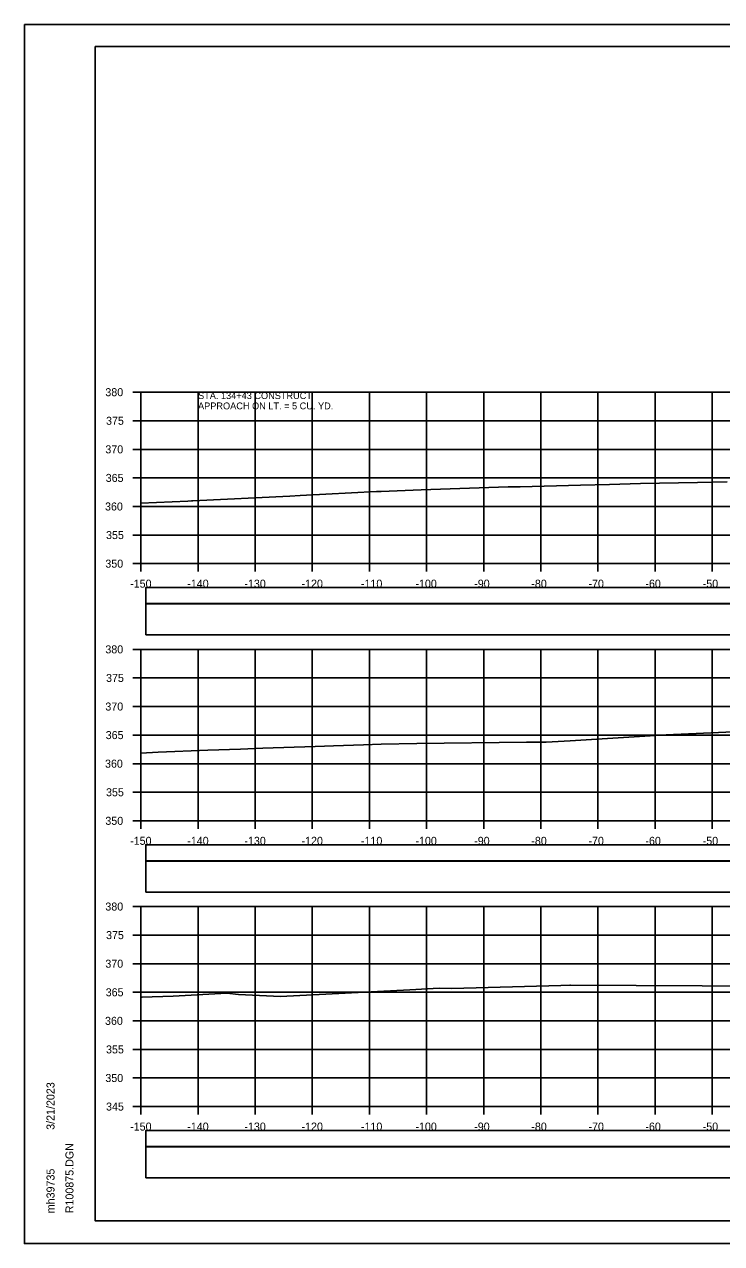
# Model space of a CAD drawing. Extents: x 1368122 to 1710785, y 373130 to 557566.
# Drawn here: x 1368518.5 to 1368640.5, y 378037.1 to 378250.4 of the extents above; entities that cross this region are included whole.
import ezdxf

# ---------------------------------------------------------------- set-up
doc = ezdxf.new("R2010")
doc.units = 0
for name, color, linetype in [('R_Alt Surface', 7, 'Continuous'), ('R_Axis', 7, 'Continuous'), ('R_Axis Annot', 7, 'Continuous'), ('R_Border', 7, 'Continuous'), ('R_Exist Surface', 7, 'Continuous'), ('R_Grid', 7, 'Continuous'), ('R_No Plot', 7, 'Continuous'), ('R_Water Annot', 7, 'Continuous')]:
    doc.layers.add(name, color=color, linetype=linetype)

msp = doc.modelspace()

# ---------------------------------------------------------------- linework, layer by layer
for points in [[(1368539.73, 378143.61), (1368838.03, 378143.61), (1368838.03, 378149.02), (1368539.73, 378149.02)], [(1368539.73, 378098.61), (1368838.03, 378098.61), (1368838.03, 378104.02), (1368539.73, 378104.02)], [(1368539.73, 378048.61), (1368838.03, 378048.61), (1368838.03, 378054.02), (1368539.73, 378054.02)]]:
    msp.add_lwpolyline(points, close=True)
at = {"layer": 'R_Alt Surface'}
for points in [[(1368539.73, 378149.08), (1368838.03, 378149.08), (1368838.03, 378151.89), (1368539.73, 378151.89)], [(1368539.73, 378104.08), (1368838.03, 378104.08), (1368838.03, 378106.89), (1368539.73, 378106.89)], [(1368539.73, 378054.08), (1368838.03, 378054.08), (1368838.03, 378056.89), (1368539.73, 378056.89)]]:
    msp.add_lwpolyline(points, close=True, dxfattribs=at)
at = {"layer": 'R_Axis'}
for p, q in [((1368537.48, 378186.08), (1368538.88, 378186.08)), ((1368538.88, 378156.08), (1368538.88, 378186.08)), ((1368537.48, 378181.08), (1368538.88, 378181.08)), ((1368537.48, 378176.08), (1368538.88, 378176.08)), ((1368537.48, 378171.08), (1368538.88, 378171.08)), ((1368537.48, 378166.08), (1368538.88, 378166.08)), ((1368537.48, 378161.08), (1368538.88, 378161.08)), ((1368537.48, 378156.08), (1368538.88, 378156.08)), ((1368538.88, 378156.08), (1368838.88, 378156.08)), ((1368538.88, 378154.68), (1368538.88, 378156.08)), ((1368548.88, 378154.68), (1368548.88, 378156.08)), ((1368558.88, 378154.68), (1368558.88, 378156.08)), ((1368568.88, 378154.68), (1368568.88, 378156.08)), ((1368578.88, 378154.68), (1368578.88, 378156.08)), ((1368588.88, 378154.68), (1368588.88, 378156.08)), ((1368598.88, 378154.68), (1368598.88, 378156.08)), ((1368608.88, 378154.68), (1368608.88, 378156.08)), ((1368618.88, 378154.68), (1368618.88, 378156.08)), ((1368628.88, 378154.68), (1368628.88, 378156.08)), ((1368638.88, 378154.68), (1368638.88, 378156.08)), ((1368537.48, 378141.08), (1368538.88, 378141.08)), ((1368538.88, 378111.08), (1368538.88, 378141.08)), ((1368537.48, 378136.08), (1368538.88, 378136.08)), ((1368537.48, 378131.08), (1368538.88, 378131.08)), ((1368537.48, 378126.08), (1368538.88, 378126.08)), ((1368537.48, 378121.08), (1368538.88, 378121.08)), ((1368537.48, 378116.08), (1368538.88, 378116.08)), ((1368537.48, 378111.08), (1368538.88, 378111.08)), ((1368538.88, 378111.08), (1368838.88, 378111.08)), ((1368538.88, 378109.68), (1368538.88, 378111.08)), ((1368548.88, 378109.68), (1368548.88, 378111.08)), ((1368558.88, 378109.68), (1368558.88, 378111.08)), ((1368568.88, 378109.68), (1368568.88, 378111.08)), ((1368578.88, 378109.68), (1368578.88, 378111.08)), ((1368588.88, 378109.68), (1368588.88, 378111.08)), ((1368598.88, 378109.68), (1368598.88, 378111.08)), ((1368608.88, 378109.68), (1368608.88, 378111.08)), ((1368618.88, 378109.68), (1368618.88, 378111.08)), ((1368628.88, 378109.68), (1368628.88, 378111.08)), ((1368638.88, 378109.68), (1368638.88, 378111.08)), ((1368537.48, 378096.08), (1368538.88, 378096.08)), ((1368538.88, 378061.08), (1368538.88, 378096.08)), ((1368537.48, 378091.08), (1368538.88, 378091.08)), ((1368537.48, 378086.08), (1368538.88, 378086.08)), ((1368537.48, 378081.08), (1368538.88, 378081.08)), ((1368537.48, 378076.08), (1368538.88, 378076.08)), ((1368537.48, 378071.08), (1368538.88, 378071.08)), ((1368537.48, 378066.08), (1368538.88, 378066.08)), ((1368537.48, 378061.08), (1368538.88, 378061.08)), ((1368538.88, 378061.08), (1368838.88, 378061.08)), ((1368538.88, 378059.68), (1368538.88, 378061.08)), ((1368548.88, 378059.68), (1368548.88, 378061.08)), ((1368558.88, 378059.68), (1368558.88, 378061.08)), ((1368568.88, 378059.68), (1368568.88, 378061.08)), ((1368578.88, 378059.68), (1368578.88, 378061.08)), ((1368588.88, 378059.68), (1368588.88, 378061.08)), ((1368598.88, 378059.68), (1368598.88, 378061.08)), ((1368608.88, 378059.68), (1368608.88, 378061.08)), ((1368618.88, 378059.68), (1368618.88, 378061.08)), ((1368628.88, 378059.68), (1368628.88, 378061.08)), ((1368638.88, 378059.68), (1368638.88, 378061.08))]:
    msp.add_line(p, q, dxfattribs=at)
at = {"layer": 'R_Border'}
for p, q in [((1368530.88, 378246.54), (1368847.06, 378246.54)), ((1368530.88, 378041.08), (1368530.88, 378246.54)), ((1368530.88, 378041.08), (1368530.88, 378041.08)), ((1368847.06, 378041.08), (1368530.88, 378041.08))]:
    msp.add_line(p, q, dxfattribs=at)
at = {"layer": 'R_Exist Surface'}
for points in [[(1368538.88, 378166.66), (1368547.07, 378167.04), (1368547.71, 378167.07), (1368547.99, 378167.09), (1368564.92, 378167.9), (1368566.77, 378168.01), (1368575.73, 378168.47), (1368580.11, 378168.69), (1368580.95, 378168.73), (1368587.94, 378168.99), (1368603.17, 378169.5), (1368605.29, 378169.5), (1368615.83, 378169.81), (1368620.93, 378169.95), (1368626.31, 378170.11), (1368636.3, 378170.29), (1368641.48, 378170.42)], [(1368538.88, 378122.94), (1368541.88, 378123.08), (1368550.6, 378123.42), (1368556.32, 378123.61), (1368560.22, 378123.78), (1368569.38, 378124.11), (1368571.02, 378124.15), (1368572.6, 378124.2), (1368577.86, 378124.35), (1368580.94, 378124.49), (1368587.19, 378124.6), (1368606.37, 378124.84), (1368609.05, 378124.86), (1368609.84, 378124.86), (1368614.01, 378125.06), (1368630.83, 378126.14), (1368646.54, 378126.8)], [(1368538.88, 378080.19), (1368539.01, 378080.2), (1368544.54, 378080.42), (1368553.93, 378080.94), (1368555.97, 378080.69), (1368563.31, 378080.33), (1368585.94, 378081.52), (1368591.1, 378081.78), (1368593.32, 378081.75), (1368612.39, 378082.27), (1368613.97, 378082.31), (1368614.07, 378082.31), (1368648.62, 378082.17)]]:
    msp.add_lwpolyline(points, dxfattribs=at)
at = {"layer": 'R_Grid'}
for p, q in [((1368538.88, 378186.08), (1368838.88, 378186.08)), ((1368538.88, 378156.08), (1368538.88, 378186.08)), ((1368548.88, 378156.08), (1368548.88, 378186.08)), ((1368558.88, 378156.08), (1368558.88, 378186.08)), ((1368568.88, 378156.08), (1368568.88, 378186.08)), ((1368578.88, 378156.08), (1368578.88, 378186.08)), ((1368588.88, 378156.08), (1368588.88, 378186.08)), ((1368598.88, 378156.08), (1368598.88, 378186.08)), ((1368608.88, 378156.08), (1368608.88, 378186.08)), ((1368618.88, 378156.08), (1368618.88, 378186.08)), ((1368628.88, 378156.08), (1368628.88, 378186.08)), ((1368638.88, 378156.08), (1368638.88, 378186.08)), ((1368538.88, 378181.08), (1368838.88, 378181.08)), ((1368538.88, 378176.08), (1368838.88, 378176.08)), ((1368538.88, 378171.08), (1368838.88, 378171.08)), ((1368538.88, 378166.08), (1368838.88, 378166.08)), ((1368538.88, 378161.08), (1368838.88, 378161.08)), ((1368538.88, 378156.08), (1368838.88, 378156.08)), ((1368538.88, 378141.08), (1368838.88, 378141.08)), ((1368538.88, 378111.08), (1368538.88, 378141.08)), ((1368548.88, 378111.08), (1368548.88, 378141.08)), ((1368558.88, 378111.08), (1368558.88, 378141.08)), ((1368568.88, 378111.08), (1368568.88, 378141.08)), ((1368578.88, 378111.08), (1368578.88, 378141.08)), ((1368588.88, 378111.08), (1368588.88, 378141.08)), ((1368598.88, 378111.08), (1368598.88, 378141.08)), ((1368608.88, 378111.08), (1368608.88, 378141.08)), ((1368618.88, 378111.08), (1368618.88, 378141.08)), ((1368628.88, 378111.08), (1368628.88, 378141.08)), ((1368638.88, 378111.08), (1368638.88, 378141.08)), ((1368538.88, 378136.08), (1368838.88, 378136.08)), ((1368538.88, 378131.08), (1368838.88, 378131.08)), ((1368538.88, 378126.08), (1368838.88, 378126.08)), ((1368538.88, 378121.08), (1368838.88, 378121.08)), ((1368538.88, 378116.08), (1368838.88, 378116.08)), ((1368538.88, 378111.08), (1368838.88, 378111.08)), ((1368538.88, 378096.08), (1368838.88, 378096.08)), ((1368538.88, 378061.08), (1368538.88, 378096.08)), ((1368548.88, 378061.08), (1368548.88, 378096.08)), ((1368558.88, 378061.08), (1368558.88, 378096.08)), ((1368568.88, 378061.08), (1368568.88, 378096.08)), ((1368578.88, 378061.08), (1368578.88, 378096.08)), ((1368588.88, 378061.08), (1368588.88, 378096.08)), ((1368598.88, 378061.08), (1368598.88, 378096.08)), ((1368608.88, 378061.08), (1368608.88, 378096.08)), ((1368618.88, 378061.08), (1368618.88, 378096.08)), ((1368628.88, 378061.08), (1368628.88, 378096.08)), ((1368638.88, 378061.08), (1368638.88, 378096.08)), ((1368538.88, 378091.08), (1368838.88, 378091.08)), ((1368538.88, 378086.08), (1368838.88, 378086.08)), ((1368538.88, 378081.08), (1368838.88, 378081.08)), ((1368538.88, 378076.08), (1368838.88, 378076.08)), ((1368538.88, 378071.08), (1368838.88, 378071.08)), ((1368538.88, 378066.08), (1368838.88, 378066.08)), ((1368538.88, 378061.08), (1368838.88, 378061.08))]:
    msp.add_line(p, q, dxfattribs=at)
at = {"layer": 'R_No Plot'}
for p, q in [((1368518.48, 378250.44), (1368851.81, 378250.44)), ((1368518.48, 378037.1), (1368851.81, 378037.1))]:
    msp.add_line(p, q, dxfattribs=at)
for points in [[(1368518.47, 378250.44), (1368851.81, 378250.44), (1368851.81, 378037.1), (1368518.47, 378037.1)], [(1368764.8, 378246.54), (1368784.42, 378246.54), (1368784.42, 378236.66), (1368800.53, 378236.66), (1368823.73, 378236.66), (1368823.85, 378208.51), (1368847.06, 378208.51), (1368847.06, 378041.08), (1368530.88, 378041.08), (1368530.88, 378246.54)]]:
    msp.add_lwpolyline(points, close=True, dxfattribs=at)

# ---------------------------------------------------------------- texts
at = {"layer": 'R_Axis Annot'}
for s, p in [('380', (1368532.65, 378185.38)), ('375', (1368532.77, 378180.38)), ('370', (1368532.65, 378175.38)), ('365', (1368532.71, 378170.38)), ('360', (1368532.59, 378165.38)), ('355', (1368532.77, 378160.38)), ('350', (1368532.65, 378155.38)), ('-150', (1368536.99, 378151.88)), ('-140', (1368546.99, 378151.88)), ('-130', (1368556.99, 378151.88)), ('-120', (1368566.99, 378151.88)), ('-110', (1368577.39, 378151.88)), ('-100', (1368586.93, 378151.88)), ('-90', (1368597.22, 378151.88)), ('-80', (1368607.22, 378151.88)), ('-70', (1368617.22, 378151.88)), ('-60', (1368627.19, 378151.88)), ('-50', (1368637.22, 378151.88)), ('380', (1368532.65, 378140.38)), ('375', (1368532.77, 378135.38)), ('370', (1368532.65, 378130.38)), ('365', (1368532.71, 378125.38)), ('360', (1368532.59, 378120.38)), ('355', (1368532.77, 378115.38)), ('350', (1368532.65, 378110.38)), ('-150', (1368536.99, 378106.88)), ('-140', (1368546.99, 378106.88)), ('-130', (1368556.99, 378106.88)), ('-120', (1368566.99, 378106.88)), ('-110', (1368577.39, 378106.88)), ('-100', (1368586.93, 378106.88)), ('-90', (1368597.22, 378106.88)), ('-80', (1368607.22, 378106.88)), ('-70', (1368617.22, 378106.88)), ('-60', (1368627.19, 378106.88)), ('-50', (1368637.22, 378106.88)), ('380', (1368532.65, 378095.38)), ('375', (1368532.77, 378090.38)), ('370', (1368532.65, 378085.38)), ('365', (1368532.71, 378080.38)), ('360', (1368532.59, 378075.38)), ('355', (1368532.77, 378070.38)), ('350', (1368532.65, 378065.38)), ('345', (1368532.77, 378060.38)), ('-150', (1368536.99, 378056.88)), ('-140', (1368546.99, 378056.88)), ('-130', (1368556.99, 378056.88)), ('-120', (1368566.99, 378056.88)), ('-110', (1368577.39, 378056.88)), ('-100', (1368586.93, 378056.88)), ('-90', (1368597.22, 378056.88)), ('-80', (1368607.22, 378056.88)), ('-70', (1368617.22, 378056.88)), ('-60', (1368627.19, 378056.88)), ('-50', (1368637.22, 378056.88))]:
    msp.add_text(s, height=1.4, dxfattribs=at).set_placement(p)
at = {"layer": 'R_Border'}
for s, p in [('3/21/2023', (1368523.75, 378057.01)), ('R100875.DGN', (1368527.07, 378042.41)), ('mh39735', (1368523.75, 378042.41))]:
    msp.add_text(s, height=1.4, rotation=90, dxfattribs=at).set_placement(p)
at = {"layer": 'R_Water Annot'}
for s, p in [('STA. 134+43 CONSTRUCT', (1368548.88, 378184.88)), ('APPROACH ON LT. = 5 CU. YD.', (1368548.88, 378183.08))]:
    msp.add_text(s, height=1.2, dxfattribs=at).set_placement(p)

doc.saveas('drawing.dxf')
